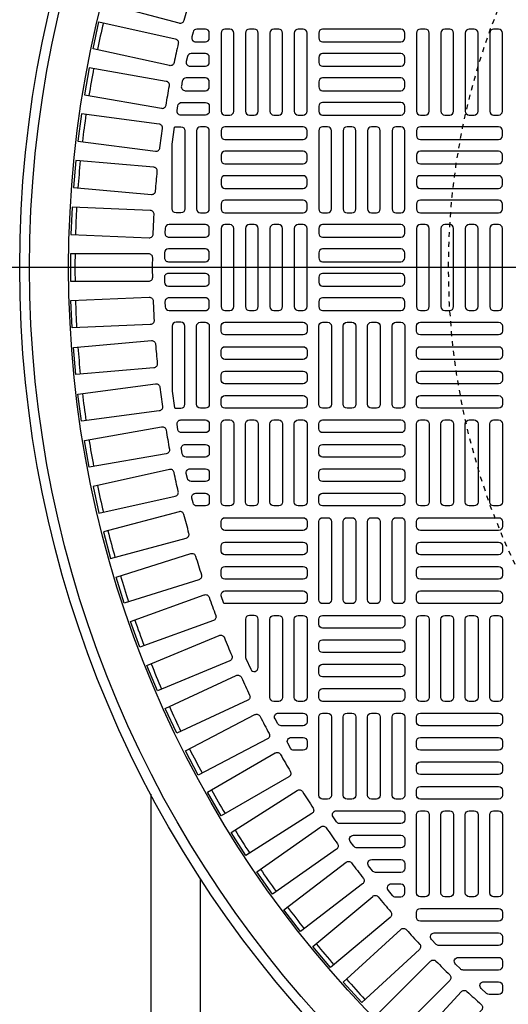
# Model space of a CAD drawing. Extents: x -285 to 5863, y 308 to 3178.
# Tile 446 of 622: x 1502 to 1512, y 1383 to 1403. Entities that reach past the tile are written whole.
import ezdxf

# ---------------------------------------------------------------- set-up
doc = ezdxf.new("R2010")
doc.units = 0
doc.header["$MEASUREMENT"] = 0
doc.linetypes.add('HIDDEN2', pattern=[0.28125, 0.1875, -0.09375])
doc.layers.get('DEFPOINTS').update_dxf_attribs({"linetype": 'CONTINUOUS'})
doc.layers.add('FREEZE-LINES', color=8, linetype='CONTINUOUS', plot=False)
for name, color, linetype in [('TANK-MANHOLE-COVER-40', 2, 'CONTINUOUS'), ('TANK-MANHOLE-COVER-HATCH-40', 252, 'CONTINUOUS'), ('TANK-SLOPE', 3, 'CONTINUOUS'), ('TANK-UST-RIB', 7, 'CONTINUOUS')]:
    doc.layers.add(name, color=color, linetype=linetype)

msp = doc.modelspace()

# ---------------------------------------------------------------- linework, layer by layer
at = {"layer": 'DEFPOINTS', "color": 8, "linetype": 'HIDDEN2', "ltscale": 0.125}
msp.add_circle((1524.87105, 1398.01916), 14, dxfattribs=at)
msp.add_circle((1524.87105, 1398.01916), 14, dxfattribs=at)
msp.add_circle((1524.87105, 1398.01916), 14, dxfattribs=at)
msp.add_circle((1524.87105, 1398.01916), 14, dxfattribs=at)
at = {"layer": 'FREEZE-LINES', "linetype": 'Continuous'}
msp.add_line((2220, 1398.01839), (1176, 1398.01839), dxfattribs=at)
at = {"layer": 'TANK-MANHOLE-COVER-40', "color": 4, "linetype": 'Continuous'}
msp.add_circle((1524.87181, 1398.01916), 22.63902, dxfattribs=at)
at = {"layer": 'TANK-MANHOLE-COVER-40', "color": 1, "linetype": 'Continuous'}
msp.add_circle((1524.87181, 1398.01916), 22.44094, dxfattribs=at)
at = {"layer": 'TANK-MANHOLE-COVER-40', "color": 2, "linetype": 'Continuous'}
msp.add_circle((1524.87181, 1398.01916), 21.65354, dxfattribs=at)
at = {"layer": 'TANK-MANHOLE-COVER-HATCH-40', "linetype": 'Continuous'}
for points in [[(1505.54151, 1402.99571, -0.41709369), (1505.44487, 1402.93928), (1503.9228, 1403.34712), (1504.06545, 1403.87952), (1505.58753, 1403.47168, -0.41709369), (1505.643, 1403.3745, 0.00491171), (1505.54151, 1402.99571)], [(1505.34283, 1402.14779, -0.41709369), (1505.24875, 1402.08721), (1503.71033, 1402.42826), (1503.82963, 1402.96638), (1505.36805, 1402.62532, -0.41709369), (1505.42771, 1402.53065, 0.00491171), (1505.34283, 1402.14779)], [(1505.18133, 1401.29202, -0.00491171), (1505.24943, 1401.67822, 0.41709369), (1505.18569, 1401.7702), (1503.63386, 1402.04382), (1503.53815, 1401.50102), (1505.08998, 1401.22739, 0.41709369), (1505.18133, 1401.29202)], [(1505.05731, 1400.43002, -0.00491171), (1505.1085, 1400.81882, 0.41709369), (1505.04081, 1400.90793), (1503.47852, 1401.11361), (1503.40658, 1400.56714), (1504.96887, 1400.36146, 0.41709369), (1505.05731, 1400.43002)], [(1504.97101, 1399.56343, -0.00491171), (1505.00519, 1399.95409, 0.41709369), (1504.93368, 1400.04016), (1503.36391, 1400.1775), (1503.31587, 1399.62842), (1504.88564, 1399.49108, 0.41709369), (1504.97101, 1399.56343)], [(1504.91215, 1398.21524, 0.41709369), (1504.83341, 1398.29475), (1503.25764, 1398.29475), (1503.25764, 1397.74357), (1504.83341, 1397.74357, 0.41709369), (1504.91215, 1397.82308, -0.00491171), (1504.91215, 1398.21524)], [(1504.97101, 1396.47489, 0.00491171), (1505.00519, 1396.08423, -0.41709369), (1504.93368, 1395.99816), (1503.36391, 1395.86082), (1503.31587, 1396.4099), (1504.88564, 1396.54724, -0.41709369), (1504.97101, 1396.47489)], [(1505.05731, 1395.6083, 0.00491171), (1505.1085, 1395.2195, -0.41709369), (1505.04081, 1395.13039), (1503.47852, 1394.92471), (1503.40658, 1395.47118), (1504.96887, 1395.67686, -0.41709369), (1505.05731, 1395.6083)], [(1505.18133, 1394.7463, 0.00491171), (1505.24943, 1394.3601, -0.41709369), (1505.18569, 1394.26812), (1503.63386, 1393.99449), (1503.53815, 1394.5373), (1505.08998, 1394.81093, -0.41709369), (1505.18133, 1394.7463)], [(1505.34283, 1393.89053, 0.41709369), (1505.24875, 1393.95111), (1503.71033, 1393.61005), (1503.82963, 1393.07194), (1505.36805, 1393.413, 0.41709369), (1505.42771, 1393.50767, -0.00491171), (1505.34283, 1393.89053)], [(1505.54151, 1393.04261, 0.41709369), (1505.44487, 1393.09904), (1503.9228, 1392.6912), (1504.06545, 1392.1588), (1505.58753, 1392.56664, 0.41709369), (1505.643, 1392.66382, -0.00491171), (1505.54151, 1393.04261)], [(1505.77698, 1392.20417, 0.00491171), (1505.8949, 1391.83017, -0.41709369), (1505.84372, 1391.73066), (1504.34088, 1391.25682), (1504.17514, 1391.78249), (1505.67798, 1392.25633, -0.41709369), (1505.77698, 1392.20417)], [(1506.0488, 1391.3768, 0.00491171), (1506.18292, 1391.0083, -0.41709369), (1506.13613, 1390.90665), (1504.65539, 1390.36771), (1504.46688, 1390.88565), (1505.94762, 1391.42459, -0.41709369), (1506.0488, 1391.3768)], [(1506.78126, 1390.17587, 0.10680341), (1506.78829, 1390.14337), (1506.88671, 1389.92624, 0.80700564), (1507.03717, 1389.95875), (1507.03717, 1390.93255, 0.41421356), (1506.95843, 1391.01129), (1506.95843, 1391.01129), (1506.86, 1391.01129, 0.41421356), (1506.78126, 1390.93255), (1506.78126, 1390.93255), (1506.78126, 1390.15886)], [(1506.35645, 1390.56208, 0.00491171), (1506.50652, 1390.19977, -0.41709369), (1506.46421, 1390.09618), (1505.00839, 1389.49316), (1504.79746, 1390.00239), (1506.25328, 1390.60541, -0.41709369), (1506.35645, 1390.56208)], [(1506.69935, 1389.76155, 0.00491171), (1506.86508, 1389.40613, -0.41709369), (1506.82732, 1389.30079), (1505.39919, 1388.63485), (1505.16625, 1389.13438), (1506.59438, 1389.80033, -0.41709369), (1506.69935, 1389.76155)], [(1507.07683, 1388.97673, 0.00491171), (1507.25791, 1388.62889, -0.41709369), (1507.22479, 1388.522), (1505.82706, 1387.79439), (1505.57255, 1388.2833), (1506.97028, 1389.01091, -0.41709369), (1507.07683, 1388.97673)], [(1507.4882, 1388.20913, 0.00491171), (1507.68427, 1387.86952, -0.41709369), (1507.65584, 1387.76129), (1506.29119, 1386.9734), (1506.0156, 1387.45074), (1507.38025, 1388.23863, -0.41709369), (1507.4882, 1388.20913)], [(1507.93265, 1387.46021, 0.00491171), (1508.14335, 1387.12947, -0.41709369), (1508.11967, 1387.0201), (1506.79068, 1386.17344), (1506.49453, 1386.6383), (1507.82352, 1387.48496, -0.41709369), (1507.93265, 1387.46021)], [(1508.40935, 1386.73138, 0.00491171), (1508.63428, 1386.41015, -0.41709369), (1508.61539, 1386.29985), (1507.32459, 1385.39603), (1507.00845, 1385.84753), (1508.29924, 1386.75135, -0.41709369), (1508.40935, 1386.73138)], [(1509.45579, 1385.33954, 0.00491171), (1509.70786, 1385.03913, -0.41709369), (1509.69865, 1384.92761), (1508.49154, 1383.91472), (1508.13725, 1384.33695), (1509.34436, 1385.34984, -0.41709369), (1509.45579, 1385.33954)], [(1510.61955, 1384.04419, 0.00491171), (1510.89685, 1383.7669, -0.41709369), (1510.89739, 1383.655), (1509.78316, 1382.54076), (1509.39341, 1382.9305), (1510.50765, 1384.04474, -0.41709369), (1510.61955, 1384.04419)]]:
    msp.add_lwpolyline(points, format="xyb", dxfattribs=at)
for points in [[(1505.97418, 1402.82231), (1505.80299, 1402.82231, 0.34573684), (1505.7265, 1402.76223), (1505.70248, 1402.66381, 0.48617467), (1505.77898, 1402.5664), (1505.97418, 1402.5664), (1505.97418, 1402.5664, 0.41421356), (1506.05292, 1402.64514), (1506.05292, 1402.74357), (1506.05292, 1402.74357, 0.41421356)], [(1505.97418, 1402.33018), (1505.68777, 1402.33018, 0.35291937), (1505.61082, 1402.26814), (1505.58946, 1402.16972, 0.47828469), (1505.66641, 1402.07428), (1505.97418, 1402.07428), (1505.97418, 1402.07428, 0.41421356), (1506.05292, 1402.15302), (1506.05292, 1402.25144), (1506.05292, 1402.25144, 0.41421356)], [(1505.97418, 1401.83806), (1505.58579, 1401.83806, 0.36009445), (1505.50844, 1401.77405), (1505.48969, 1401.67563, 0.47048611), (1505.56704, 1401.58215), (1505.97418, 1401.58215, 0.41421356), (1506.05292, 1401.66089), (1506.05292, 1401.75932), (1506.05292, 1401.75932, 0.41421356)], [(1506.05292, 1401.26719), (1506.05292, 1401.26719), (1506.05292, 1401.16877, -0.41421356), (1505.97418, 1401.09003), (1505.48066, 1401.09003, -0.46277143), (1505.40296, 1401.18154), (1505.41914, 1401.27996, -0.36726762), (1505.49683, 1401.34593), (1505.97418, 1401.34593, -0.41421356)], [(1505.35114, 1400.84679, -0.10672862), (1505.38362, 1400.85381), (1505.38362, 1400.85381), (1505.48205, 1400.85381, -0.41421356), (1505.56079, 1400.77506), (1505.56079, 1400.77506), (1505.56079, 1399.20026, -0.41421356), (1505.48205, 1399.12152), (1505.48205, 1399.12152), (1505.38362, 1399.12152, -0.41421356), (1505.30488, 1399.20026), (1505.30488, 1399.20026), (1505.30488, 1400.50665)], [(1505.97418, 1399.12152, 0.41421356), (1506.05292, 1399.20026), (1506.05292, 1400.77506, 0.41421356), (1505.97418, 1400.85381), (1505.87575, 1400.85381, 0.41421356), (1505.79701, 1400.77506), (1505.79701, 1399.20026, 0.41421356), (1505.87575, 1399.12152)], [(1503.29023, 1399.23728), (1503.26619, 1398.68663), (1504.84046, 1398.61789, 0.41709369), (1504.92259, 1398.6939, -0.00491171), (1504.9397, 1399.08568, 0.41709369), (1504.8645, 1399.16855)], [(1505.23859, 1398.6294), (1505.97418, 1398.6294, 0.41421356), (1506.05292, 1398.70814), (1506.05292, 1398.80656, 0.41421356), (1505.97418, 1398.8853), (1505.24228, 1398.8853, 0.40329122), (1505.16359, 1398.80951), (1505.15991, 1398.71108, 0.20378141), (1505.18188, 1398.65351, 0.20378141)], [(1505.22749, 1398.13727), (1505.97418, 1398.13727, 0.41421356), (1506.05292, 1398.21601), (1506.05292, 1398.31443, 0.41421356), (1505.97418, 1398.39318), (1505.22871, 1398.39318, 0.41056424), (1505.14998, 1398.31542), (1505.14875, 1398.21699, 0.20053403), (1505.17146, 1398.16068, 0.20053403)], [(1505.22635, 1397.90105, 0.41977873), (1505.14762, 1397.82082), (1505.14949, 1397.72239, 0.40867021), (1505.22821, 1397.64514), (1505.97418, 1397.64514), (1505.97418, 1397.64514, 0.41421356), (1506.05292, 1397.72388), (1506.05292, 1397.82231), (1506.05292, 1397.82231, 0.41421356), (1505.97418, 1397.90105)], [(1503.29023, 1396.80103), (1503.26619, 1397.35169), (1504.84046, 1397.42042, -0.41709369), (1504.92259, 1397.34442, 0.00491171), (1504.9397, 1396.95264, -0.41709369), (1504.8645, 1396.86977)], [(1505.98573, 1397.15387), (1505.98954, 1397.15453), (1505.99331, 1397.15538), (1505.99703, 1397.15641), (1506.0007, 1397.15762), (1506.00431, 1397.15901), (1506.00784, 1397.16058), (1506.01129, 1397.16232), (1506.01466, 1397.16422), (1506.01792, 1397.16629), (1506.02108, 1397.16851), (1506.02413, 1397.17089), (1506.02705, 1397.17342), (1506.02985, 1397.17608), (1506.03252, 1397.17888), (1506.03504, 1397.18181), (1506.03742, 1397.18485), (1506.03965, 1397.18801), (1506.04171, 1397.19128), (1506.04362, 1397.19464), (1506.04536, 1397.19809), (1506.04692, 1397.20163), (1506.04831, 1397.20523), (1506.04953, 1397.2089), (1506.05056, 1397.21263), (1506.0514, 1397.2164), (1506.05206, 1397.2202), (1506.05254, 1397.22404), (1506.05282, 1397.22789), (1506.05292, 1397.23176), (1506.05292, 1397.33018), (1506.05282, 1397.33405), (1506.05254, 1397.3379), (1506.05206, 1397.34174), (1506.0514, 1397.34554), (1506.05056, 1397.34932), (1506.04953, 1397.35304), (1506.04831, 1397.35671), (1506.04692, 1397.36032), (1506.04536, 1397.36385), (1506.04362, 1397.3673), (1506.04171, 1397.37066), (1506.03965, 1397.37393), (1506.03742, 1397.37709), (1506.03504, 1397.38014), (1506.03252, 1397.38306), (1506.02985, 1397.38586), (1506.02705, 1397.38853), (1506.02413, 1397.39105), (1506.02108, 1397.39343), (1506.01792, 1397.39565), (1506.01466, 1397.39772), (1506.01129, 1397.39963), (1506.00784, 1397.40136), (1506.00431, 1397.40293), (1506.0007, 1397.40432), (1505.99703, 1397.40553), (1505.99331, 1397.40656), (1505.98954, 1397.40741), (1505.98573, 1397.40807), (1505.98189, 1397.40854), (1505.97804, 1397.40883), (1505.97418, 1397.40892), (1505.23859, 1397.40892, 0.42522092), (1505.15991, 1397.32724), (1505.16359, 1397.22881, 0.40329122), (1505.24228, 1397.15302), (1505.97418, 1397.15302), (1505.97804, 1397.15311), (1505.98189, 1397.1534)], [(1505.35114, 1395.19153, 0.10672862), (1505.38362, 1395.18451), (1505.38362, 1395.18451), (1505.48205, 1395.18451, 0.41421356), (1505.56079, 1395.26325), (1505.56079, 1395.26325), (1505.56079, 1396.83806, 0.41421356), (1505.48205, 1396.9168), (1505.48205, 1396.9168), (1505.38362, 1396.9168, 0.41421356), (1505.30488, 1396.83806), (1505.30488, 1396.83806), (1505.30488, 1395.53167)], [(1505.97418, 1396.9168, -0.41421356), (1506.05292, 1396.83806), (1506.05292, 1395.26325, -0.41421356), (1505.97418, 1395.18451), (1505.87575, 1395.18451, -0.41421356), (1505.79701, 1395.26325), (1505.79701, 1396.83806, -0.41421356), (1505.87575, 1396.9168)], [(1505.48066, 1394.94829), (1505.97418, 1394.94829, -0.41421356), (1506.05292, 1394.86955), (1506.05292, 1394.77113), (1506.05292, 1394.77113, -0.41421356), (1505.97418, 1394.69239), (1505.49683, 1394.69239, -0.36726762), (1505.41914, 1394.75836), (1505.40296, 1394.85678, -0.46277143)], [(1505.97418, 1394.45617, -0.41421356), (1506.05292, 1394.37743), (1506.05292, 1394.279), (1506.05292, 1394.279, -0.41421356), (1505.97418, 1394.20026), (1505.58579, 1394.20026, -0.36009445), (1505.50844, 1394.26427), (1505.48969, 1394.36269, -0.47048611), (1505.56704, 1394.45617)], [(1505.66641, 1393.96404), (1505.97418, 1393.96404), (1505.97418, 1393.96404, -0.41421356), (1506.05292, 1393.8853), (1506.05292, 1393.78688), (1506.05292, 1393.78688, -0.41421356), (1505.97418, 1393.70814), (1505.68777, 1393.70814, -0.35291937), (1505.61082, 1393.77018), (1505.58946, 1393.8686, -0.47828469)], [(1505.77898, 1393.47192), (1505.97418, 1393.47192), (1505.97418, 1393.47192, -0.41421356), (1506.05292, 1393.39318), (1506.05292, 1393.29475), (1506.05292, 1393.29475, -0.41421356), (1505.97418, 1393.21601), (1505.80299, 1393.21601, -0.34573684), (1505.7265, 1393.27609), (1505.70248, 1393.37451, -0.48617467)], [(1506.28914, 1392.90105, -0.41421356), (1506.36788, 1392.97979), (1507.94268, 1392.97979, -0.41421356), (1508.02142, 1392.90105), (1508.02142, 1392.80262, -0.41421356), (1507.94268, 1392.72388), (1506.36788, 1392.72388, -0.41421356), (1506.28914, 1392.80262)], [(1506.28914, 1392.40892, -0.41421356), (1506.36788, 1392.48766), (1507.94268, 1392.48766, -0.41421356), (1508.02142, 1392.40892), (1508.02142, 1392.3105, -0.41421356), (1507.94268, 1392.23176), (1506.36788, 1392.23176, -0.41421356), (1506.28914, 1392.3105)], [(1506.28914, 1391.9168, -0.41421356), (1506.36788, 1391.99554), (1507.94268, 1391.99554, -0.41421356), (1508.02142, 1391.9168), (1508.02142, 1391.81837, -0.41421356), (1507.94268, 1391.73963), (1506.36788, 1391.73963, -0.41421356), (1506.28914, 1391.81837)], [(1506.28914, 1391.40581), (1506.28914, 1391.42467, -0.41421356), (1506.36788, 1391.50341), (1507.94268, 1391.50341, -0.41421356), (1508.02142, 1391.42467), (1508.02142, 1391.32625, -0.41421356), (1507.94268, 1391.24751), (1506.36788, 1391.24751, -0.07385003), (1506.34499, 1391.2509)], [(1507.45055, 1391.01129, -0.41421356), (1507.52929, 1390.93255), (1507.52929, 1389.35774, -0.41421356), (1507.45055, 1389.279), (1507.35213, 1389.279, -0.41421356), (1507.27339, 1389.35774), (1507.27339, 1390.93255, -0.41421356), (1507.35213, 1391.01129)], [(1507.94268, 1391.01129, -0.41421356), (1508.02142, 1390.93255), (1508.02142, 1389.35774, -0.41421356), (1507.94268, 1389.279), (1507.84425, 1389.279, -0.41421356), (1507.76551, 1389.35774), (1507.76551, 1390.93255, -0.41421356), (1507.84425, 1391.01129)], [(1507.44468, 1389.04278), (1507.94268, 1389.04278), (1507.94268, 1389.04278, -0.41421356), (1508.02142, 1388.96404), (1508.02142, 1388.86562), (1508.02142, 1388.86562, -0.41421356), (1507.94268, 1388.78688), (1507.50151, 1388.78688, -0.26794919), (1507.43332, 1388.82625), (1507.37649, 1388.92467, -0.57735027)], [(1507.70262, 1388.55066), (1507.94268, 1388.55066), (1507.94268, 1388.55066, -0.41421356), (1508.02142, 1388.47192), (1508.02142, 1388.37349), (1508.02142, 1388.37349, -0.41421356), (1507.94268, 1388.29475), (1507.75743, 1388.29475, -0.27209959), (1507.68864, 1388.33518), (1507.63383, 1388.4336, -0.57220395)], [(1508.61118, 1387.07428), (1509.91118, 1387.07428), (1509.91118, 1387.07428, -0.41421356), (1509.98992, 1386.99554), (1509.98992, 1386.89711), (1509.98992, 1386.89711, -0.41421356), (1509.91118, 1386.81837), (1508.67795, 1386.81837, -0.24862232), (1508.61279, 1386.85291), (1508.54602, 1386.95133, -0.60176538)], [(1508.95594, 1386.58215), (1509.91118, 1386.58215), (1509.91118, 1386.58215, -0.41421356), (1509.98992, 1386.50341), (1509.98992, 1386.40499), (1509.98992, 1386.40499, -0.41421356), (1509.91118, 1386.32625), (1509.02718, 1386.32625, -0.24054885), (1508.9634, 1386.35882), (1508.89216, 1386.45724, -0.61218964)], [(1508.91701, 1386.02454, 0.00491946), (1509.15611, 1385.71293, -0.41709369), (1509.14205, 1385.60191), (1507.89191, 1384.64264), (1507.55637, 1385.07993), (1508.807, 1386.03957, -0.41710279)], [(1509.32391, 1386.09003), (1509.91118, 1386.09003), (1509.91118, 1386.09003, -0.41421356), (1509.98992, 1386.01129), (1509.98992, 1385.91286), (1509.98992, 1385.91286, -0.41421356), (1509.91118, 1385.83412), (1509.39994, 1385.83412, -0.23232365), (1509.33762, 1385.86473), (1509.2616, 1385.96315, -0.62295027)], [(1509.91118, 1385.5979), (1509.91118, 1385.5979), (1509.71678, 1385.5979, 0.63408546), (1509.65604, 1385.46906), (1509.73721, 1385.37064, 0.2239262), (1509.79796, 1385.34199), (1509.91118, 1385.34199, 0.41421356), (1509.98992, 1385.42073), (1509.98992, 1385.42073), (1509.98992, 1385.51916, 0.41421356)], [(1510.22614, 1385.02703, -0.41421356), (1510.30488, 1385.10577), (1511.87969, 1385.10577, -0.41421356), (1511.95843, 1385.02703), (1511.95843, 1384.92861, -0.41421356), (1511.87969, 1384.84987), (1510.30488, 1384.84987, -0.41421356), (1510.22614, 1384.92861)], [(1510.28414, 1384.27822), (1509.12236, 1383.21365), (1508.74999, 1383.62002), (1509.91177, 1384.6846, -0.41709369), (1510.02354, 1384.67917, 0.00491171), (1510.28847, 1384.39004, -0.41709369)], [(1510.58558, 1384.61365), (1511.87969, 1384.61365), (1511.87969, 1384.61365, -0.41421356), (1511.95843, 1384.53491), (1511.95843, 1384.43648), (1511.95843, 1384.43648, -0.41421356), (1511.87969, 1384.35774), (1510.67842, 1384.35774, -0.20651443), (1510.62114, 1384.38245), (1510.5283, 1384.48088, -0.6576677)], [(1511.06673, 1384.12152), (1511.87969, 1384.12152), (1511.87969, 1384.12152, -0.41421356), (1511.95843, 1384.04278), (1511.95843, 1383.94436), (1511.95843, 1383.94436, -0.41421356), (1511.87969, 1383.86562), (1511.16628, 1383.86562, -0.19743793), (1511.11092, 1383.88836), (1511.01137, 1383.98679, -0.67023271)], [(1511.53725, 1383.05911), (1510.47268, 1381.89733), (1510.0663, 1382.26971), (1511.13088, 1383.43149, -0.41709369), (1511.2427, 1383.43582, 0.00491171), (1511.53182, 1383.17088, -0.41709369)], [(1511.5835, 1383.6294), (1511.87969, 1383.6294), (1511.87969, 1383.6294, -0.41421356), (1511.95843, 1383.55066), (1511.95843, 1383.45223), (1511.95843, 1383.45223, -0.41421356), (1511.87969, 1383.37349), (1511.69052, 1383.37349, -0.1880618), (1511.63722, 1383.39427), (1511.5302, 1383.4927, -0.68341411)]]:
    msp.add_lwpolyline(points, format="xyb", close=True, dxfattribs=at)
at = {"layer": 'TANK-MANHOLE-COVER-HATCH-40', "linetype": 'Continuous', "flags": 128}
for points in [[(1506.4663, 1401.09003, 0.41421356), (1506.54504, 1401.16877), (1506.54504, 1402.74357, 0.41421356), (1506.4663, 1402.82231), (1506.36788, 1402.82231, 0.41421356), (1506.28914, 1402.74357), (1506.28914, 1401.16877, 0.41421356), (1506.36788, 1401.09003)], [(1506.95843, 1401.09003, 0.41421356), (1507.03717, 1401.16877), (1507.03717, 1402.74357, 0.41421356), (1506.95843, 1402.82231), (1506.86, 1402.82231, 0.41421356), (1506.78126, 1402.74357), (1506.78126, 1401.16877, 0.41421356), (1506.86, 1401.09003)], [(1507.45055, 1401.09003, 0.41421356), (1507.52929, 1401.16877), (1507.52929, 1402.74357, 0.41421356), (1507.45055, 1402.82231), (1507.35213, 1402.82231, 0.41421356), (1507.27339, 1402.74357), (1507.27339, 1401.16877, 0.41421356), (1507.35213, 1401.09003)], [(1507.94268, 1401.09003, 0.41421356), (1508.02142, 1401.16877), (1508.02142, 1402.74357, 0.41421356), (1507.94268, 1402.82231), (1507.84425, 1402.82231, 0.41421356), (1507.76551, 1402.74357), (1507.76551, 1401.16877, 0.41421356), (1507.84425, 1401.09003)], [(1509.98992, 1402.74357, 0.41421356), (1509.91118, 1402.82231), (1508.33638, 1402.82231, 0.41421356), (1508.25764, 1402.74357), (1508.25764, 1402.64514, 0.41421356), (1508.33638, 1402.5664), (1509.91118, 1402.5664, 0.41421356), (1509.98992, 1402.64514)], [(1510.40331, 1401.09003, 0.41421356), (1510.48205, 1401.16877), (1510.48205, 1402.74357, 0.41421356), (1510.40331, 1402.82231), (1510.30488, 1402.82231, 0.41421356), (1510.22614, 1402.74357), (1510.22614, 1401.16877, 0.41421356), (1510.30488, 1401.09003)], [(1510.89544, 1401.09003, 0.41421356), (1510.97418, 1401.16877), (1510.97418, 1402.74357, 0.41421356), (1510.89544, 1402.82231), (1510.79701, 1402.82231, 0.41421356), (1510.71827, 1402.74357), (1510.71827, 1401.16877, 0.41421356), (1510.79701, 1401.09003)], [(1511.38756, 1401.09003, 0.41421356), (1511.4663, 1401.16877), (1511.4663, 1402.74357, 0.41421356), (1511.38756, 1402.82231), (1511.28914, 1402.82231, 0.41421356), (1511.2104, 1402.74357), (1511.2104, 1401.16877, 0.41421356), (1511.28914, 1401.09003)], [(1511.87969, 1401.09003, 0.41421356), (1511.95843, 1401.16877), (1511.95843, 1402.74357, 0.41421356), (1511.87969, 1402.82231), (1511.78126, 1402.82231, 0.41421356), (1511.70252, 1402.74357), (1511.70252, 1401.16877, 0.41421356), (1511.78126, 1401.09003)], [(1509.98992, 1402.25144, 0.41421356), (1509.91118, 1402.33018), (1508.33638, 1402.33018, 0.41421356), (1508.25764, 1402.25144), (1508.25764, 1402.15302, 0.41421356), (1508.33638, 1402.07428), (1509.91118, 1402.07428, 0.41421356), (1509.98992, 1402.15302)], [(1509.98992, 1401.75932, 0.41421356), (1509.91118, 1401.83806), (1508.33638, 1401.83806, 0.41421356), (1508.25764, 1401.75932), (1508.25764, 1401.66089, 0.41421356), (1508.33638, 1401.58215), (1509.91118, 1401.58215, 0.41421356), (1509.98992, 1401.66089)], [(1509.98992, 1401.26719, 0.41421356), (1509.91118, 1401.34593), (1508.33638, 1401.34593, 0.41421356), (1508.25764, 1401.26719), (1508.25764, 1401.16877, 0.41421356), (1508.33638, 1401.09003), (1509.91118, 1401.09003, 0.41421356), (1509.98992, 1401.16877)], [(1506.28914, 1400.67664, 0.41421356), (1506.36788, 1400.5979), (1507.94268, 1400.5979, 0.41421356), (1508.02142, 1400.67664), (1508.02142, 1400.77506, 0.41421356), (1507.94268, 1400.85381), (1506.36788, 1400.85381, 0.41421356), (1506.28914, 1400.77506)], [(1508.43481, 1399.12152, 0.41421356), (1508.51355, 1399.20026), (1508.51355, 1400.77506, 0.41421356), (1508.43481, 1400.85381), (1508.33638, 1400.85381, 0.41421356), (1508.25764, 1400.77506), (1508.25764, 1399.20026, 0.41421356), (1508.33638, 1399.12152)], [(1508.92693, 1399.12152, 0.41421356), (1509.00567, 1399.20026), (1509.00567, 1400.77506, 0.41421356), (1508.92693, 1400.85381), (1508.82851, 1400.85381, 0.41421356), (1508.74977, 1400.77506), (1508.74977, 1399.20026, 0.41421356), (1508.82851, 1399.12152)], [(1509.41906, 1399.12152, 0.41421356), (1509.4978, 1399.20026), (1509.4978, 1400.77506, 0.41421356), (1509.41906, 1400.85381), (1509.32063, 1400.85381, 0.41421356), (1509.24189, 1400.77506), (1509.24189, 1399.20026, 0.41421356), (1509.32063, 1399.12152)], [(1509.91118, 1399.12152, 0.41421356), (1509.98992, 1399.20026), (1509.98992, 1400.77506, 0.41421356), (1509.91118, 1400.85381), (1509.81276, 1400.85381, 0.41421356), (1509.73402, 1400.77506), (1509.73402, 1399.20026, 0.41421356), (1509.81276, 1399.12152)], [(1510.22614, 1400.67664, 0.41421356), (1510.30488, 1400.5979), (1511.87969, 1400.5979, 0.41421356), (1511.95843, 1400.67664), (1511.95843, 1400.77506, 0.41421356), (1511.87969, 1400.85381), (1510.30488, 1400.85381, 0.41421356), (1510.22614, 1400.77506)], [(1506.28914, 1400.18451, 0.41421356), (1506.36788, 1400.10577), (1507.94268, 1400.10577, 0.41421356), (1508.02142, 1400.18451), (1508.02142, 1400.28294, 0.41421356), (1507.94268, 1400.36168), (1506.36788, 1400.36168, 0.41421356), (1506.28914, 1400.28294)], [(1510.22614, 1400.18451, 0.41421356), (1510.30488, 1400.10577), (1511.87969, 1400.10577, 0.41421356), (1511.95843, 1400.18451), (1511.95843, 1400.28294, 0.41421356), (1511.87969, 1400.36168), (1510.30488, 1400.36168, 0.41421356), (1510.22614, 1400.28294)], [(1506.28914, 1399.69239, 0.41421356), (1506.36788, 1399.61365), (1507.94268, 1399.61365, 0.41421356), (1508.02142, 1399.69239), (1508.02142, 1399.79081, 0.41421356), (1507.94268, 1399.86955), (1506.36788, 1399.86955, 0.41421356), (1506.28914, 1399.79081)], [(1510.22614, 1399.69239, 0.41421356), (1510.30488, 1399.61365), (1511.87969, 1399.61365, 0.41421356), (1511.95843, 1399.69239), (1511.95843, 1399.79081, 0.41421356), (1511.87969, 1399.86955), (1510.30488, 1399.86955, 0.41421356), (1510.22614, 1399.79081)], [(1506.28914, 1399.20026, 0.41421356), (1506.36788, 1399.12152), (1507.94268, 1399.12152, 0.41421356), (1508.02142, 1399.20026), (1508.02142, 1399.29869, 0.41421356), (1507.94268, 1399.37743), (1506.36788, 1399.37743, 0.41421356), (1506.28914, 1399.29869)], [(1510.22614, 1399.20026, 0.41421356), (1510.30488, 1399.12152), (1511.87969, 1399.12152, 0.41421356), (1511.95843, 1399.20026), (1511.95843, 1399.29869, 0.41421356), (1511.87969, 1399.37743), (1510.30488, 1399.37743, 0.41421356), (1510.22614, 1399.29869)], [(1506.4663, 1397.15302, 0.41421356), (1506.54504, 1397.23176), (1506.54504, 1398.80656, 0.41421356), (1506.4663, 1398.8853), (1506.36788, 1398.8853, 0.41421356), (1506.28914, 1398.80656), (1506.28914, 1397.23176, 0.41421356), (1506.36788, 1397.15302)], [(1506.95843, 1397.15302, 0.41421356), (1507.03717, 1397.23176), (1507.03717, 1398.80656, 0.41421356), (1506.95843, 1398.8853), (1506.86, 1398.8853, 0.41421356), (1506.78126, 1398.80656), (1506.78126, 1397.23176, 0.41421356), (1506.86, 1397.15302)], [(1507.45055, 1397.15302, 0.41421356), (1507.52929, 1397.23176), (1507.52929, 1398.80656, 0.41421356), (1507.45055, 1398.8853), (1507.35213, 1398.8853, 0.41421356), (1507.27339, 1398.80656), (1507.27339, 1397.23176, 0.41421356), (1507.35213, 1397.15302)], [(1507.94268, 1397.15302, 0.41421356), (1508.02142, 1397.23176), (1508.02142, 1398.80656, 0.41421356), (1507.94268, 1398.8853), (1507.84425, 1398.8853, 0.41421356), (1507.76551, 1398.80656), (1507.76551, 1397.23176, 0.41421356), (1507.84425, 1397.15302)], [(1509.98992, 1398.80656, 0.41421356), (1509.91118, 1398.8853), (1508.33638, 1398.8853, 0.41421356), (1508.25764, 1398.80656), (1508.25764, 1398.70814, 0.41421356), (1508.33638, 1398.6294), (1509.91118, 1398.6294, 0.41421356), (1509.98992, 1398.70814)], [(1510.40331, 1397.15302, 0.41421356), (1510.48205, 1397.23176), (1510.48205, 1398.80656, 0.41421356), (1510.40331, 1398.8853), (1510.30488, 1398.8853, 0.41421356), (1510.22614, 1398.80656), (1510.22614, 1397.23176, 0.41421356), (1510.30488, 1397.15302)], [(1510.89544, 1397.15302, 0.41421356), (1510.97418, 1397.23176), (1510.97418, 1398.80656, 0.41421356), (1510.89544, 1398.8853), (1510.79701, 1398.8853, 0.41421356), (1510.71827, 1398.80656), (1510.71827, 1397.23176, 0.41421356), (1510.79701, 1397.15302)], [(1511.38756, 1397.15302, 0.41421356), (1511.4663, 1397.23176), (1511.4663, 1398.80656, 0.41421356), (1511.38756, 1398.8853), (1511.28914, 1398.8853, 0.41421356), (1511.2104, 1398.80656), (1511.2104, 1397.23176, 0.41421356), (1511.28914, 1397.15302)], [(1511.87969, 1397.15302, 0.41421356), (1511.95843, 1397.23176), (1511.95843, 1398.80656, 0.41421356), (1511.87969, 1398.8853), (1511.78126, 1398.8853, 0.41421356), (1511.70252, 1398.80656), (1511.70252, 1397.23176, 0.41421356), (1511.78126, 1397.15302)], [(1509.98992, 1398.31443, 0.41421356), (1509.91118, 1398.39318), (1508.33638, 1398.39318, 0.41421356), (1508.25764, 1398.31443), (1508.25764, 1398.21601, 0.41421356), (1508.33638, 1398.13727), (1509.91118, 1398.13727, 0.41421356), (1509.98992, 1398.21601)], [(1509.98992, 1397.82231, 0.41421356), (1509.91118, 1397.90105), (1508.33638, 1397.90105, 0.41421356), (1508.25764, 1397.82231), (1508.25764, 1397.72388, 0.41421356), (1508.33638, 1397.64514), (1509.91118, 1397.64514, 0.41421356), (1509.98992, 1397.72388)], [(1509.98992, 1397.33018, 0.41421356), (1509.91118, 1397.40892), (1508.33638, 1397.40892, 0.41421356), (1508.25764, 1397.33018), (1508.25764, 1397.23176, 0.41421356), (1508.33638, 1397.15302), (1509.91118, 1397.15302, 0.41421356), (1509.98992, 1397.23176)], [(1506.28914, 1396.83806, -0.41421356), (1506.36788, 1396.9168), (1507.94268, 1396.9168, -0.41421356), (1508.02142, 1396.83806), (1508.02142, 1396.73963, -0.41421356), (1507.94268, 1396.66089), (1506.36788, 1396.66089, -0.41421356), (1506.28914, 1396.73963)], [(1508.43481, 1396.9168, -0.41421356), (1508.51355, 1396.83806), (1508.51355, 1395.26325, -0.41421356), (1508.43481, 1395.18451), (1508.33638, 1395.18451, -0.41421356), (1508.25764, 1395.26325), (1508.25764, 1396.83806, -0.41421356), (1508.33638, 1396.9168)], [(1508.92693, 1396.9168, -0.41421356), (1509.00567, 1396.83806), (1509.00567, 1395.26325, -0.41421356), (1508.92693, 1395.18451), (1508.82851, 1395.18451, -0.41421356), (1508.74977, 1395.26325), (1508.74977, 1396.83806, -0.41421356), (1508.82851, 1396.9168)], [(1509.41906, 1396.9168, -0.41421356), (1509.4978, 1396.83806), (1509.4978, 1395.26325, -0.41421356), (1509.41906, 1395.18451), (1509.32063, 1395.18451, -0.41421356), (1509.24189, 1395.26325), (1509.24189, 1396.83806, -0.41421356), (1509.32063, 1396.9168)], [(1509.91118, 1396.9168, -0.41421356), (1509.98992, 1396.83806), (1509.98992, 1395.26325, -0.41421356), (1509.91118, 1395.18451), (1509.81276, 1395.18451, -0.41421356), (1509.73402, 1395.26325), (1509.73402, 1396.83806, -0.41421356), (1509.81276, 1396.9168)], [(1510.22614, 1396.83806, -0.41421356), (1510.30488, 1396.9168), (1511.87969, 1396.9168, -0.41421356), (1511.95843, 1396.83806), (1511.95843, 1396.73963, -0.41421356), (1511.87969, 1396.66089), (1510.30488, 1396.66089, -0.41421356), (1510.22614, 1396.73963)], [(1506.28914, 1396.34593, -0.41421356), (1506.36788, 1396.42467), (1507.94268, 1396.42467, -0.41421356), (1508.02142, 1396.34593), (1508.02142, 1396.24751, -0.41421356), (1507.94268, 1396.16877), (1506.36788, 1396.16877, -0.41421356), (1506.28914, 1396.24751)], [(1510.22614, 1396.34593, -0.41421356), (1510.30488, 1396.42467), (1511.87969, 1396.42467, -0.41421356), (1511.95843, 1396.34593), (1511.95843, 1396.24751, -0.41421356), (1511.87969, 1396.16877), (1510.30488, 1396.16877, -0.41421356), (1510.22614, 1396.24751)], [(1506.28914, 1395.85381, -0.41421356), (1506.36788, 1395.93255), (1507.94268, 1395.93255, -0.41421356), (1508.02142, 1395.85381), (1508.02142, 1395.75538, -0.41421356), (1507.94268, 1395.67664), (1506.36788, 1395.67664, -0.41421356), (1506.28914, 1395.75538)], [(1510.22614, 1395.85381, -0.41421356), (1510.30488, 1395.93255), (1511.87969, 1395.93255, -0.41421356), (1511.95843, 1395.85381), (1511.95843, 1395.75538, -0.41421356), (1511.87969, 1395.67664), (1510.30488, 1395.67664, -0.41421356), (1510.22614, 1395.75538)], [(1506.28914, 1395.36168, -0.41421356), (1506.36788, 1395.44042), (1507.94268, 1395.44042, -0.41421356), (1508.02142, 1395.36168), (1508.02142, 1395.26325, -0.41421356), (1507.94268, 1395.18451), (1506.36788, 1395.18451, -0.41421356), (1506.28914, 1395.26325)], [(1510.22614, 1395.36168, -0.41421356), (1510.30488, 1395.44042), (1511.87969, 1395.44042, -0.41421356), (1511.95843, 1395.36168), (1511.95843, 1395.26325, -0.41421356), (1511.87969, 1395.18451), (1510.30488, 1395.18451, -0.41421356), (1510.22614, 1395.26325)], [(1506.4663, 1394.94829, -0.41421356), (1506.54504, 1394.86955), (1506.54504, 1393.29475, -0.41421356), (1506.4663, 1393.21601), (1506.36788, 1393.21601, -0.41421356), (1506.28914, 1393.29475), (1506.28914, 1394.86955, -0.41421356), (1506.36788, 1394.94829)], [(1506.95843, 1394.94829, -0.41421356), (1507.03717, 1394.86955), (1507.03717, 1393.29475, -0.41421356), (1506.95843, 1393.21601), (1506.86, 1393.21601, -0.41421356), (1506.78126, 1393.29475), (1506.78126, 1394.86955, -0.41421356), (1506.86, 1394.94829)], [(1507.45055, 1394.94829, -0.41421356), (1507.52929, 1394.86955), (1507.52929, 1393.29475, -0.41421356), (1507.45055, 1393.21601), (1507.35213, 1393.21601, -0.41421356), (1507.27339, 1393.29475), (1507.27339, 1394.86955, -0.41421356), (1507.35213, 1394.94829)], [(1507.94268, 1394.94829, -0.41421356), (1508.02142, 1394.86955), (1508.02142, 1393.29475, -0.41421356), (1507.94268, 1393.21601), (1507.84425, 1393.21601, -0.41421356), (1507.76551, 1393.29475), (1507.76551, 1394.86955, -0.41421356), (1507.84425, 1394.94829)], [(1509.98992, 1394.77113, -0.41421356), (1509.91118, 1394.69239), (1508.33638, 1394.69239, -0.41421356), (1508.25764, 1394.77113), (1508.25764, 1394.86955, -0.41421356), (1508.33638, 1394.94829), (1509.91118, 1394.94829, -0.41421356), (1509.98992, 1394.86955)], [(1510.40331, 1394.94829, -0.41421356), (1510.48205, 1394.86955), (1510.48205, 1393.29475, -0.41421356), (1510.40331, 1393.21601), (1510.30488, 1393.21601, -0.41421356), (1510.22614, 1393.29475), (1510.22614, 1394.86955, -0.41421356), (1510.30488, 1394.94829)], [(1510.89544, 1394.94829, -0.41421356), (1510.97418, 1394.86955), (1510.97418, 1393.29475, -0.41421356), (1510.89544, 1393.21601), (1510.79701, 1393.21601, -0.41421356), (1510.71827, 1393.29475), (1510.71827, 1394.86955, -0.41421356), (1510.79701, 1394.94829)], [(1511.38756, 1394.94829, -0.41421356), (1511.4663, 1394.86955), (1511.4663, 1393.29475, -0.41421356), (1511.38756, 1393.21601), (1511.28914, 1393.21601, -0.41421356), (1511.2104, 1393.29475), (1511.2104, 1394.86955, -0.41421356), (1511.28914, 1394.94829)], [(1511.87969, 1394.94829, -0.41421356), (1511.95843, 1394.86955), (1511.95843, 1393.29475, -0.41421356), (1511.87969, 1393.21601), (1511.78126, 1393.21601, -0.41421356), (1511.70252, 1393.29475), (1511.70252, 1394.86955, -0.41421356), (1511.78126, 1394.94829)], [(1509.98992, 1394.279, -0.41421356), (1509.91118, 1394.20026), (1508.33638, 1394.20026, -0.41421356), (1508.25764, 1394.279), (1508.25764, 1394.37743, -0.41421356), (1508.33638, 1394.45617), (1509.91118, 1394.45617, -0.41421356), (1509.98992, 1394.37743)], [(1509.98992, 1393.78688, -0.41421356), (1509.91118, 1393.70814), (1508.33638, 1393.70814, -0.41421356), (1508.25764, 1393.78688), (1508.25764, 1393.8853, -0.41421356), (1508.33638, 1393.96404), (1509.91118, 1393.96404, -0.41421356), (1509.98992, 1393.8853)], [(1509.98992, 1393.29475, -0.41421356), (1509.91118, 1393.21601), (1508.33638, 1393.21601, -0.41421356), (1508.25764, 1393.29475), (1508.25764, 1393.39318, -0.41421356), (1508.33638, 1393.47192), (1509.91118, 1393.47192, -0.41421356), (1509.98992, 1393.39318)], [(1508.43481, 1392.97979, -0.41421356), (1508.51355, 1392.90105), (1508.51355, 1391.32625, -0.41421356), (1508.43481, 1391.24751), (1508.33638, 1391.24751, -0.41421356), (1508.25764, 1391.32625), (1508.25764, 1392.90105, -0.41421356), (1508.33638, 1392.97979)], [(1508.92693, 1392.97979, -0.41421356), (1509.00567, 1392.90105), (1509.00567, 1391.32625, -0.41421356), (1508.92693, 1391.24751), (1508.82851, 1391.24751, -0.41421356), (1508.74977, 1391.32625), (1508.74977, 1392.90105, -0.41421356), (1508.82851, 1392.97979)], [(1509.41906, 1392.97979, -0.41421356), (1509.4978, 1392.90105), (1509.4978, 1391.32625, -0.41421356), (1509.41906, 1391.24751), (1509.32063, 1391.24751, -0.41421356), (1509.24189, 1391.32625), (1509.24189, 1392.90105, -0.41421356), (1509.32063, 1392.97979)], [(1509.91118, 1392.97979, -0.41421356), (1509.98992, 1392.90105), (1509.98992, 1391.32625, -0.41421356), (1509.91118, 1391.24751), (1509.81276, 1391.24751, -0.41421356), (1509.73402, 1391.32625), (1509.73402, 1392.90105, -0.41421356), (1509.81276, 1392.97979)], [(1510.22614, 1392.90105, -0.41421356), (1510.30488, 1392.97979), (1511.87969, 1392.97979, -0.41421356), (1511.95843, 1392.90105), (1511.95843, 1392.80262, -0.41421356), (1511.87969, 1392.72388), (1510.30488, 1392.72388, -0.41421356), (1510.22614, 1392.80262)], [(1510.22614, 1392.40892, -0.41421356), (1510.30488, 1392.48766), (1511.87969, 1392.48766, -0.41421356), (1511.95843, 1392.40892), (1511.95843, 1392.3105, -0.41421356), (1511.87969, 1392.23176), (1510.30488, 1392.23176, -0.41421356), (1510.22614, 1392.3105)], [(1510.22614, 1391.9168, -0.41421356), (1510.30488, 1391.99554), (1511.87969, 1391.99554, -0.41421356), (1511.95843, 1391.9168), (1511.95843, 1391.81837, -0.41421356), (1511.87969, 1391.73963), (1510.30488, 1391.73963, -0.41421356), (1510.22614, 1391.81837)], [(1510.22614, 1391.42467, -0.41421356), (1510.30488, 1391.50341), (1511.87969, 1391.50341, -0.41421356), (1511.95843, 1391.42467), (1511.95843, 1391.32625, -0.41421356), (1511.87969, 1391.24751), (1510.30488, 1391.24751, -0.41421356), (1510.22614, 1391.32625)], [(1509.98992, 1390.83412, -0.41421356), (1509.91118, 1390.75538), (1508.33638, 1390.75538, -0.41421356), (1508.25764, 1390.83412), (1508.25764, 1390.93255, -0.41421356), (1508.33638, 1391.01129), (1509.91118, 1391.01129, -0.41421356), (1509.98992, 1390.93255)], [(1510.40331, 1391.01129, -0.41421356), (1510.48205, 1390.93255), (1510.48205, 1389.35774, -0.41421356), (1510.40331, 1389.279), (1510.30488, 1389.279, -0.41421356), (1510.22614, 1389.35774), (1510.22614, 1390.93255, -0.41421356), (1510.30488, 1391.01129)], [(1510.89544, 1391.01129, -0.41421356), (1510.97418, 1390.93255), (1510.97418, 1389.35774, -0.41421356), (1510.89544, 1389.279), (1510.79701, 1389.279, -0.41421356), (1510.71827, 1389.35774), (1510.71827, 1390.93255, -0.41421356), (1510.79701, 1391.01129)], [(1511.38756, 1391.01129, -0.41421356), (1511.4663, 1390.93255), (1511.4663, 1389.35774, -0.41421356), (1511.38756, 1389.279), (1511.28914, 1389.279, -0.41421356), (1511.2104, 1389.35774), (1511.2104, 1390.93255, -0.41421356), (1511.28914, 1391.01129)], [(1511.87969, 1391.01129, -0.41421356), (1511.95843, 1390.93255), (1511.95843, 1389.35774, -0.41421356), (1511.87969, 1389.279), (1511.78126, 1389.279, -0.41421356), (1511.70252, 1389.35774), (1511.70252, 1390.93255, -0.41421356), (1511.78126, 1391.01129)], [(1509.98992, 1390.34199, -0.41421356), (1509.91118, 1390.26325), (1508.33638, 1390.26325, -0.41421356), (1508.25764, 1390.34199), (1508.25764, 1390.44042, -0.41421356), (1508.33638, 1390.51916), (1509.91118, 1390.51916, -0.41421356), (1509.98992, 1390.44042)], [(1509.98992, 1389.84987, -0.41421356), (1509.91118, 1389.77113), (1508.33638, 1389.77113, -0.41421356), (1508.25764, 1389.84987), (1508.25764, 1389.94829, -0.41421356), (1508.33638, 1390.02703), (1509.91118, 1390.02703, -0.41421356), (1509.98992, 1389.94829)], [(1509.98992, 1389.35774, -0.41421356), (1509.91118, 1389.279), (1508.33638, 1389.279, -0.41421356), (1508.25764, 1389.35774), (1508.25764, 1389.45617, -0.41421356), (1508.33638, 1389.53491), (1509.91118, 1389.53491, -0.41421356), (1509.98992, 1389.45617)], [(1508.43481, 1389.04278, -0.41421356), (1508.51355, 1388.96404), (1508.51355, 1387.38924, -0.41421356), (1508.43481, 1387.3105), (1508.33638, 1387.3105, -0.41421356), (1508.25764, 1387.38924), (1508.25764, 1388.96404, -0.41421356), (1508.33638, 1389.04278)], [(1508.92693, 1389.04278, -0.41421356), (1509.00567, 1388.96404), (1509.00567, 1387.38924, -0.41421356), (1508.92693, 1387.3105), (1508.82851, 1387.3105, -0.41421356), (1508.74977, 1387.38924), (1508.74977, 1388.96404, -0.41421356), (1508.82851, 1389.04278)], [(1509.41906, 1389.04278, -0.41421356), (1509.4978, 1388.96404), (1509.4978, 1387.38924, -0.41421356), (1509.41906, 1387.3105), (1509.32063, 1387.3105, -0.41421356), (1509.24189, 1387.38924), (1509.24189, 1388.96404, -0.41421356), (1509.32063, 1389.04278)], [(1509.91118, 1389.04278, -0.41421356), (1509.98992, 1388.96404), (1509.98992, 1387.38924, -0.41421356), (1509.91118, 1387.3105), (1509.81276, 1387.3105, -0.41421356), (1509.73402, 1387.38924), (1509.73402, 1388.96404, -0.41421356), (1509.81276, 1389.04278)], [(1510.22614, 1388.96404, -0.41421356), (1510.30488, 1389.04278), (1511.87969, 1389.04278, -0.41421356), (1511.95843, 1388.96404), (1511.95843, 1388.86562, -0.41421356), (1511.87969, 1388.78688), (1510.30488, 1388.78688, -0.41421356), (1510.22614, 1388.86562)], [(1510.22614, 1388.47192, -0.41421356), (1510.30488, 1388.55066), (1511.87969, 1388.55066, -0.41421356), (1511.95843, 1388.47192), (1511.95843, 1388.37349, -0.41421356), (1511.87969, 1388.29475), (1510.30488, 1388.29475, -0.41421356), (1510.22614, 1388.37349)], [(1510.22614, 1387.97979, -0.41421356), (1510.30488, 1388.05853), (1511.87969, 1388.05853, -0.41421356), (1511.95843, 1387.97979), (1511.95843, 1387.88136, -0.41421356), (1511.87969, 1387.80262), (1510.30488, 1387.80262, -0.41421356), (1510.22614, 1387.88136)], [(1510.22614, 1387.48766, -0.41421356), (1510.30488, 1387.5664), (1511.87969, 1387.5664, -0.41421356), (1511.95843, 1387.48766), (1511.95843, 1387.38924, -0.41421356), (1511.87969, 1387.3105), (1510.30488, 1387.3105, -0.41421356), (1510.22614, 1387.38924)], [(1510.40331, 1387.07428, -0.41421356), (1510.48205, 1386.99554), (1510.48205, 1385.42073, -0.41421356), (1510.40331, 1385.34199), (1510.30488, 1385.34199, -0.41421356), (1510.22614, 1385.42073), (1510.22614, 1386.99554, -0.41421356), (1510.30488, 1387.07428)], [(1510.89544, 1387.07428, -0.41421356), (1510.97418, 1386.99554), (1510.97418, 1385.42073, -0.41421356), (1510.89544, 1385.34199), (1510.79701, 1385.34199, -0.41421356), (1510.71827, 1385.42073), (1510.71827, 1386.99554, -0.41421356), (1510.79701, 1387.07428)], [(1511.38756, 1387.07428, -0.41421356), (1511.4663, 1386.99554), (1511.4663, 1385.42073, -0.41421356), (1511.38756, 1385.34199), (1511.28914, 1385.34199, -0.41421356), (1511.2104, 1385.42073), (1511.2104, 1386.99554, -0.41421356), (1511.28914, 1387.07428)], [(1511.87969, 1387.07428, -0.41421356), (1511.95843, 1386.99554), (1511.95843, 1385.42073, -0.41421356), (1511.87969, 1385.34199), (1511.78126, 1385.34199, -0.41421356), (1511.70252, 1385.42073), (1511.70252, 1386.99554, -0.41421356), (1511.78126, 1387.07428)]]:
    msp.add_lwpolyline(points, format="xyb", close=True, dxfattribs=at)
at = {"layer": 'TANK-MANHOLE-COVER-HATCH-40', "linetype": 'Continuous'}
for start, end in [(166.766426, 168.233574), (169.266426, 170.733574), (171.766426, 173.233574), (174.266426, 175.733574), (176.766426, 178.233574), (179.266426, 180.733574), (181.766426, 183.233574), (184.266426, 185.733574), (186.766426, 188.233574), (189.266426, 190.733574), (191.766426, 193.233574), (194.266426, 195.733574), (196.766426, 198.233574), (199.266426, 200.733574), (201.766426, 203.233574), (204.266426, 205.733574), (206.766426, 208.233574), (209.266426, 210.733574), (211.766426, 213.233574), (214.266426, 215.733574), (216.766426, 218.233574), (219.266426, 220.733574), (221.766426, 223.233574)]:
    msp.add_arc((1524.87181, 1398.01916), 21.52559, start, end, dxfattribs=at)
at = {"layer": 'TANK-SLOPE'}
msp.add_lwpolyline([(1525.45677, 1432.65324, 1.01702303), (1525.45615, 1363.38507), (1525.45677, 1363.38508)], format="xyb", dxfattribs=at)
at = {"layer": 'TANK-UST-RIB'}
for p, q in [((1504.87181, 1387.4106), (1504.87181, 1337.01839)), ((1505.87181, 1385.70883), (1505.87181, 1335.01839))]:
    msp.add_line(p, q, dxfattribs=at)

doc.saveas('drawing.dxf')
